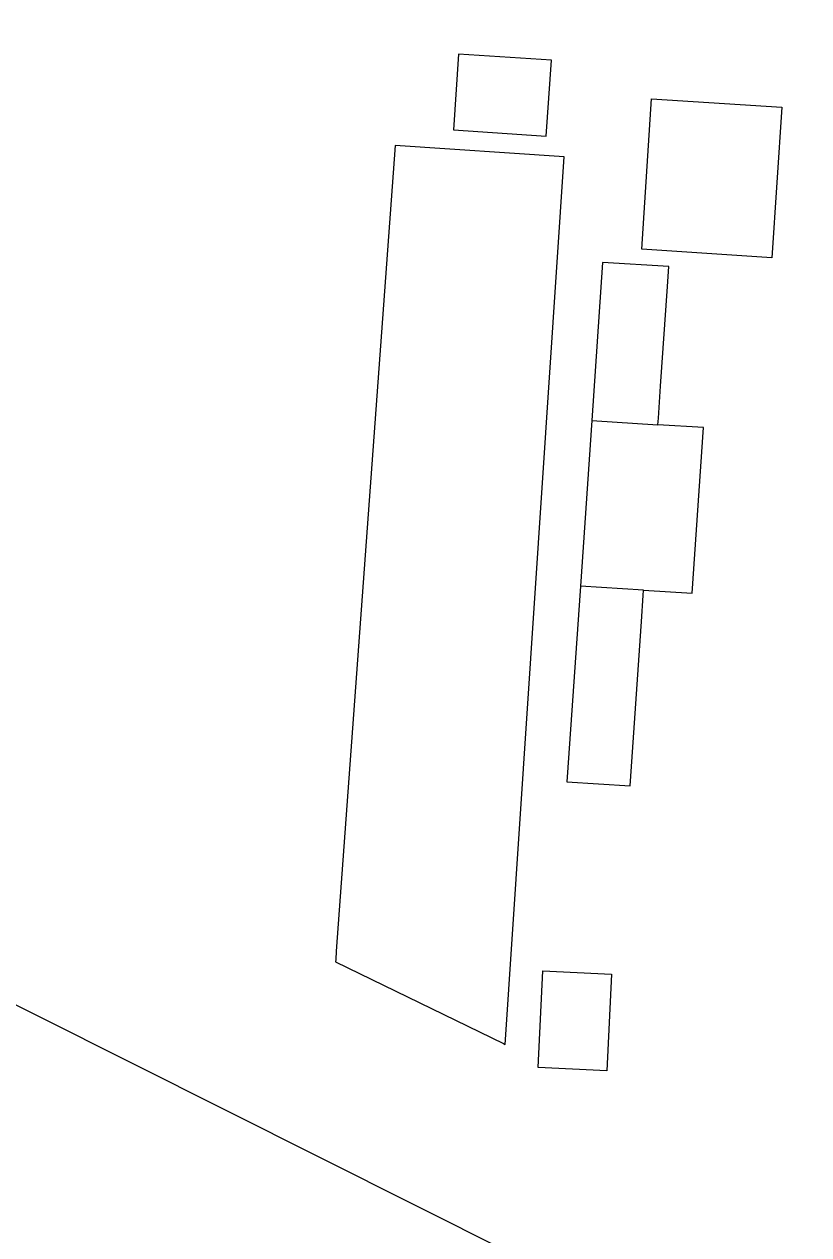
# Model space of a CAD drawing. Extents: x 160356 to 161355, y 381727 to 382845.
# Drawn here: x 160480.48 to 160504.6, y 382025.34 to 382062.58 of the extents above; entities that cross this region are included whole.
import ezdxf

# ---------------------------------------------------------------- set-up
doc = ezdxf.new("R2010")
doc.units = 0
doc.layers.add('IMGEO_Pand', color=7, linetype='Continuous')

msp = doc.modelspace()

# ---------------------------------------------------------------- linework, layer by layer
at = {"layer": 'IMGEO_Pand'}
for points in [[(160512.424, 382007.997), (160515.732, 382014.582), (160475.062, 382034.999), (160472.463, 382029.821), (160466.35, 382032.89), (160479.916, 382059.863), (160474.49, 382062.578)], [(160496.69, 382061.467), (160493.832, 382061.659), (160493.675, 382059.324), (160496.533, 382059.132), (160496.69, 382061.467)], [(160503.771, 382060.023), (160503.47, 382055.395), (160499.47, 382055.654), (160499.771, 382060.283), (160503.771, 382060.023)], [(160490.059, 382033.81), (160490.053, 382033.734), (160495.214, 382031.22), (160495.27, 382031.193), (160497.082, 382058.494), (160491.886, 382058.843), (160490.077, 382034.058), (160490.059, 382033.81)], [(160499.966, 382050.258), (160499.98, 382050.456), (160500.047, 382051.439), (160500.257, 382054.512), (160500.299, 382055.124), (160498.261, 382055.25), (160497.929, 382050.391)], [(160497.929, 382050.391), (160497.58, 382045.296)], [(160497.929, 382050.391), (160499.966, 382050.258)], [(160499.524, 382045.169), (160501.019, 382045.071), (160501.368, 382050.167), (160499.966, 382050.258)], [(160497.58, 382045.296), (160497.168, 382039.271), (160499.111, 382039.145), (160499.457, 382044.2), (160499.512, 382045.003), (160499.524, 382045.169)], [(160499.524, 382045.169), (160497.58, 382045.296)], [(160496.422, 382033.455), (160498.54, 382033.353), (160498.396, 382030.379), (160496.279, 382030.481), (160496.422, 382033.455)]]:
    msp.add_lwpolyline(points, dxfattribs=at)

doc.saveas('drawing.dxf')
